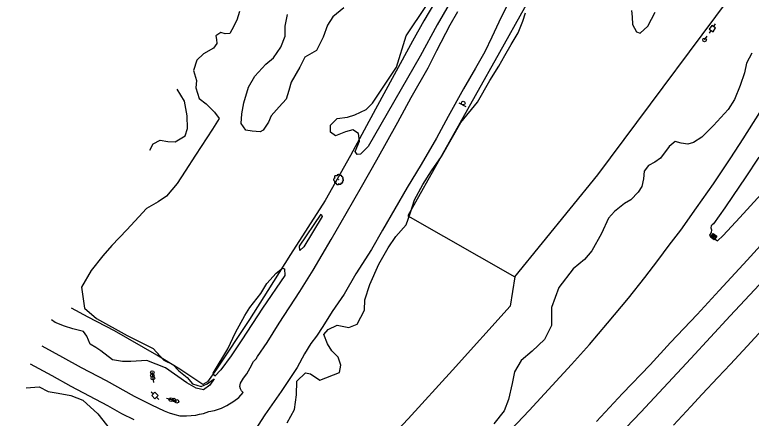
# Model space of a CAD drawing. Extents: x 2161152 to 2175754, y 602179 to 617749.
# Drawn here: x 2172657 to 2173464, y 614802 to 615244 of the extents above; entities that cross this region are included whole.
import ezdxf

# ---------------------------------------------------------------- set-up
doc = ezdxf.new("R2010")
doc.units = 0
for name, color, linetype in [('RD_EX_BldgApp_Sign', 7, 'Continuous'), ('RD_EX_DR_Inlet', 7, 'Continuous'), ('RD_EX_Fence_ChLk', 7, 'Continuous'), ('RD_EX_Fence_Other', 7, 'Continuous'), ('RD_EX_Parking_Asphalt', 7, 'Continuous'), ('RD_EX_Road', 7, 'Continuous'), ('RD_EX_UT', 7, 'Continuous'), ('RD_EX_VEG', 7, 'Continuous')]:
    doc.layers.add(name, color=color, linetype=linetype)

msp = doc.modelspace()

# ---------------------------------------------------------------- linework, layer by layer
at = {"layer": 'RD_EX_BldgApp_Sign'}
msp.add_line((2173143.5, 615147.64), (2173151.42, 615143.36), dxfattribs=at)
msp.add_circle((2173148.44, 615147.27), 2, dxfattribs=at)
at = {"layer": 'RD_EX_DR_Inlet'}
for p, q in [((2173420.78, 614999.5), (2173423.74, 615003.54)), ((2173421.42, 615003.25), (2173425.45, 615000.3)), ((2173422.15, 614998.5), (2173425.11, 615002.53)), ((2173420.41, 615001.88), (2173424.45, 614998.92))]:
    msp.add_line(p, q, dxfattribs=at)
msp.add_lwpolyline([(2173423.44, 614997.55), (2173419.41, 615000.51), (2173422.36, 615004.54), (2173426.4, 615001.59)], close=True, dxfattribs=at)
at = {"layer": 'RD_EX_Fence_ChLk'}
for points in [[(2173355.63, 615502.38), (2173341.84, 615477.91), (2173311.58, 615424.23), (2173279.17, 615366.05), (2173250.91, 615314.76), (2173215.5, 615251.65), (2173188.18, 615202.66), (2173161.58, 615155.19), (2173087.55, 615023.77), (2173205.02, 614957.05), (2173296.02, 615068.65), (2173468.11, 615299.84), (2173503.11, 615360.81), (2173534.6, 615415.1), (2173553.32, 615447.99), (2173576.24, 615487.44)], [(2173205.02, 614957.05), (2173199.88, 614924.75), (2173136.55, 614854.57), (2173088.24, 614801.53), (2172940.56, 614645.2), (2172865.47, 614567.1), (2172818.3, 614518.44), (2172766.82, 614464.29), (2172685.57, 614379.6), (2172621.61, 614312.29), (2172581.2, 614270.87), (2172439.13, 614121.36), (2172363.9, 614045.23), (2172327.58, 614008.26), (2172265.65, 613941.63), (2172203.37, 613870.32)]]:
    msp.add_lwpolyline(points, dxfattribs=at)
at = {"layer": 'RD_EX_Fence_Other'}
msp.add_lwpolyline([(2173192.61, 614651.56), (2173220.05, 614679.95), (2173231.63, 614692.6), (2173267.12, 614729.18), (2173311.13, 614775.18), (2173343.15, 614808.8), (2173397.95, 614867.39), (2173440.99, 614914.08), (2173483.67, 614959.75), (2173527.69, 615008.18), (2173579.52, 615065.52), (2173622.81, 615113.22), (2173653.82, 615147.64), (2173726.89, 615230.78), (2173769.24, 615279.42), (2173809.38, 615326.1), (2173869.09, 615396.03), (2173897.3, 615429.7), (2173945.19, 615486.84), (2173982.36, 615532), (2174018.21, 615575.6)], dxfattribs=at)
at = {"layer": 'RD_EX_Parking_Asphalt'}
msp.add_lwpolyline([(2173123.87, 615269.16), (2173105.38, 615237.37), (2173092.64, 615215.08), (2173072.8, 615178.34), (2173052.29, 615140.43), (2173024.78, 615089.9), (2172997.09, 615040.48), (2172959.21, 614981.28), (2172934.21, 614941.81), (2172913.93, 614910.12), (2172878.04, 614855.74), (2172867.89, 614841.83), (2172863, 614839.11), (2172837.65, 614855.86), (2172812.35, 614871.23), (2172766, 614897.92), (2172737.1, 614912.85), (2172718.85, 614922.51)], dxfattribs=at)
at = {"layer": 'RD_EX_Road'}
for points in [[(2173200.49, 615262.34), (2173189.89, 615241.22), (2173179.68, 615219.31), (2173172.27, 615203.41), (2173161.95, 615185.3), (2173148.78, 615162.69), (2173131.88, 615132.63), (2173118.96, 615108.97), (2173102.26, 615080.01), (2173087.1, 615054.92), (2173073.33, 615031.47), (2173059.95, 615008), (2173047.71, 614986.7), (2173030.77, 614960.38), (2173018.06, 614938.09), (2173004.78, 614918.89), (2172994.34, 614902.36), (2172987.63, 614891.98), (2172981.53, 614883.75), (2172974.35, 614872.51), (2172966.36, 614857.47), (2172948.82, 614831.21), (2172930.83, 614805.67), (2172905.08, 614765.78)], [(2172686.41, 614881.41), (2172709.15, 614868.76), (2172729.48, 614857.77), (2172756.95, 614843.27), (2172787.61, 614826.4), (2172806.83, 614816.82), (2172820.65, 614810.16), (2172826, 614807.97), (2172832.21, 614805.96), (2172837.7, 614804.69), (2172845.19, 614804.7), (2172855.26, 614805.52), (2172859.35, 614806.37), (2172863.5, 614807.29), (2172869.65, 614809.35), (2172875.78, 614810.63), (2172883.25, 614813.2), (2172889.21, 614816), (2172896.91, 614820.6), (2172902.49, 614824.84), (2172907.31, 614830.15), (2172905.17, 614832.05), (2172904.33, 614834.36), (2172903.49, 614836.8), (2172904.31, 614840.34), (2172907.44, 614845.9), (2172911.29, 614850.86), (2172914.82, 614857.34), (2172918.62, 614864.21), (2172921.53, 614867.21), (2172923, 614869.56), (2172933.5, 614885.12), (2172946.67, 614906.17), (2172969.4, 614940.81), (2172983.9, 614964.34), (2173003.6, 614997.81), (2173020.24, 615026.45), (2173037.01, 615055.35), (2173053.85, 615085.22), (2173076.56, 615126.34), (2173091.34, 615153.41), (2173110.11, 615185.96), (2173119.45, 615204.8), (2173134.24, 615232.91), (2173142.36, 615247.69)], [(2173194.37, 614782.62), (2173220.58, 614810.39), (2173246, 614837.77), (2173267.24, 614861.03), (2173286.68, 614882.79), (2173306.73, 614906.05), (2173329.44, 614933.63), (2173347.63, 614956.37), (2173361.91, 614975), (2173374.32, 614991.53), (2173387.07, 615008.13), (2173404.28, 615032.63), (2173422.94, 615058.96), (2173441.87, 615087.12), (2173455.5, 615108.22), (2173473.51, 615136.77)], [(2173472.5, 615088.05), (2173457.63, 615065.46), (2173444.48, 615045.87), (2173435.11, 615032.35), (2173422.83, 615014.91), (2173421.38, 615013.87), (2173420.32, 615012.7), (2173419.84, 615010.53), (2173420.55, 615008.49), (2173420.13, 615005.6), (2173418.46, 615002.4), (2173427.15, 614996.22), (2173433.44, 615002.15), (2173451.84, 615021.96), (2173475.2, 615047.44)], [(2173495.98, 615015), (2173459.84, 614975.25), (2173429.05, 614941.94), (2173404.94, 614915.59), (2173375.66, 614884.93), (2173353.39, 614860.53), (2173323.16, 614829.07), (2173294.65, 614798.64)], [(2173476.52, 614899.33), (2173459.59, 614881.04), (2173441.4, 614861.43), (2173427.55, 614846.68), (2173410.45, 614828.34), (2173397.85, 614814.77), (2173378.86, 614794.56)], [(2172787.6, 614800.15), (2172773.98, 614806.87), (2172758.82, 614815.73), (2172718.7, 614836.63), (2172697.65, 614848.34), (2172673.85, 614861.26)]]:
    msp.add_lwpolyline(points, dxfattribs=at)
at = {"layer": 'RD_EX_UT'}
for p, q in [((2173420.83, 615232.29), (2173418.1, 615228.11)), ((2173425.02, 615229.55), (2173420.83, 615232.29)), ((2173422.28, 615225.37), (2173425.02, 615229.55)), ((2173422.94, 615230.83), (2173424.93, 615233.87)), ((2173413.07, 615216.38), (2173415.74, 615220.61)), ((2173418.1, 615228.11), (2173422.28, 615225.37)), ((2173418.36, 615223.83), (2173420.26, 615226.74)), ((2172807.54, 614852.07), (2172808.13, 614847.11)), ((2172807.59, 614848.99), (2172808.53, 614844.08)), ((2172808.22, 614845.96), (2172808.98, 614841.02)), ((2172806.27, 614831.14), (2172808.68, 614828.64)), ((2172810.5, 614830.45), (2172806.9, 614826.98)), ((2172806.9, 614826.98), (2172810.37, 614823.38)), ((2172810.37, 614823.38), (2172813.97, 614826.86)), ((2172813.97, 614826.86), (2172810.5, 614830.45)), ((2172812.08, 614825.13), (2172814.61, 614822.51)), ((2172827.8, 614822.5), (2172822.97, 614823.79)), ((2172831.34, 614821.95), (2172826.4, 614822.69)), ((2172834.55, 614820.55), (2172829.71, 614821.8))]:
    msp.add_line(p, q, dxfattribs=at)
for centre in [(2173413.07, 615216.38), (2172807.54, 614852.07), (2172807.59, 614848.99), (2172808.22, 614845.96), (2172827.8, 614822.5), (2172831.34, 614821.95), (2172834.55, 614820.55)]:
    msp.add_circle(centre, 2, dxfattribs=at)
at = {"layer": 'RD_EX_VEG'}
for points in [[(2173147.58, 615281.15), (2173119.98, 615232.94), (2173101.2, 615198.53), (2173044.22, 615099.65), (2173035.89, 615091.45), (2173032.08, 615091.08), (2173030.13, 615094.12), (2173034.68, 615105.63), (2173033.43, 615114.05), (2173027.43, 615118.03), (2173019.53, 615115.73), (2173008.34, 615111.48), (2173002.86, 615115.46), (2173002.79, 615123.21), (2173010.32, 615130.37), (2173021.49, 615131.99), (2173029.65, 615134.29), (2173041.9, 615140.1), (2173048.92, 615147.27), (2173060.07, 615163.73), (2173075.21, 615186.45), (2173085.98, 615221.03), (2173108.17, 615254.09)], [(2172902.96, 615247.57), (2172900.13, 615238.02), (2172894.8, 615227.3), (2172892.41, 615223.39), (2172887.29, 615223.03), (2172882.58, 615224.64), (2172877.31, 615220.75), (2172877.8, 615216.81), (2172878.29, 615212.61), (2172874.71, 615207.52), (2172863.64, 615201.05), (2172856.37, 615194.15), (2172852.75, 615183.03), (2172855.94, 615171.85), (2172855.22, 615163.85), (2172858.94, 615152.41), (2172866.63, 615146.45), (2172875.75, 615137.46), (2172880.94, 615130.33), (2172873.63, 615118.71), (2172854.9, 615090.11), (2172843.61, 615072.74), (2172834.98, 615059.29), (2172822.93, 615045.34), (2172813.82, 615039.24), (2172801.3, 615031.85), (2172792.83, 615022.73), (2172779.46, 615008.26), (2172763.18, 614991.2), (2172753.38, 614979.98), (2172740.65, 614963.8), (2172729.86, 614945.46), (2172733.23, 614922.45), (2172746.53, 614911.32), (2172779.88, 614892.81), (2172808.53, 614878.53), (2172820.25, 614865.83), (2172830.2, 614861.03), (2172836.45, 614853.89), (2172845.72, 614846.59), (2172851.44, 614839.71), (2172861.28, 614836.88), (2172867.61, 614839.72), (2172875.29, 614845.2), (2172870.51, 614838.4), (2172863.76, 614833.33), (2172855.49, 614835.1), (2172845.55, 614840.96), (2172821.89, 614857.31), (2172801.71, 614865.35), (2172783.85, 614864.17), (2172775.05, 614864.11), (2172763.9, 614865.9), (2172751.11, 614875.98), (2172745.76, 614879.57), (2172739.48, 614883.03), (2172735.61, 614891.99), (2172732.1, 614896.88), (2172720.58, 614900.12), (2172711.28, 614902.95), (2172701.21, 614906.83), (2172696.9, 614909.88)], [(2173017.38, 615251.67), (2173005.36, 615241.66), (2172999.52, 615232.52), (2172994.96, 615219.44), (2172987.63, 615204.67), (2172974.85, 615197.55), (2172969.12, 615186.71), (2172959.68, 615170.12), (2172957.12, 615161.09), (2172954.16, 615151.4), (2172946.48, 615143.06), (2172937.88, 615133.29), (2172934.94, 615126.23), (2172928.97, 615117.48), (2172925.8, 615115.67), (2172917.02, 615116.39), (2172910.07, 615117.63), (2172904.88, 615124.75), (2172905.88, 615135.37), (2172907.81, 615147.69), (2172913.06, 615164.57), (2172919.98, 615176.85), (2172932.02, 615189.75), (2172940.34, 615196.64), (2172948.3, 615208.38), (2172953.25, 615220.55), (2172953.07, 615231.31), (2172955.66, 615244.28)], [(2172955.25, 614797.1), (2172963.53, 614811.51), (2172965.76, 614827.82), (2172965.87, 614842.54), (2172975.67, 614851.66), (2172980.92, 614850.57), (2172991.13, 614843.91), (2173012.78, 614852.17), (2173014.42, 614860.05), (2173011.33, 614869.02), (2173004.55, 614875.91), (2172999.61, 614883.58), (2172995.48, 614893.6), (2173000.25, 614899.34), (2173010.27, 614903.99), (2173022.87, 614901.26), (2173032.1, 614905.14), (2173040.11, 614920.33), (2173040.73, 614931.89), (2173046.11, 614948.67), (2173056.01, 614970.93), (2173066.13, 614988.71), (2173074.63, 615001.25), (2173085.76, 615013.78), (2173090.59, 615027.4), (2173095.16, 615041.28), (2173104.22, 615058.02), (2173113.53, 615072.92), (2173124.42, 615088.85), (2173145.71, 615125.98), (2173164.01, 615148.27), (2173177.56, 615171.87), (2173187.59, 615187.63), (2173194.16, 615199.24), (2173201.14, 615211.24), (2173208.65, 615224.28), (2173213.79, 615236.82), (2173216.79, 615245.98)], [(2173332.88, 615248.53), (2173333.46, 615241.82), (2173334.15, 615233.4), (2173338.38, 615225.33), (2173342.31, 615223.71), (2173350.94, 615231.62), (2173358.75, 615246.77)], [(2173464.81, 615201.8), (2173458.89, 615190.82), (2173456.79, 615180.19), (2173452.02, 615166.44), (2173445.79, 615151), (2173438.82, 615140.04), (2173422.83, 615122.61), (2173415.91, 615115.86), (2173410.18, 615109.75), (2173400.78, 615103.94), (2173394.84, 615102.31), (2173387.5, 615103.18), (2173380.69, 615105.1), (2173374.32, 615099.66), (2173364.84, 615087.04), (2173358.48, 615082.65), (2173351.61, 615078.79), (2173346.8, 615072.55), (2173345.92, 615064.15), (2173344.37, 615055.9), (2173340.36, 615049.64), (2173332.12, 615041.34), (2173325.24, 615037.22), (2173314.24, 615028.56), (2173307.85, 615021.28)], [(2172804.79, 615095.56), (2172808.39, 615102.75), (2172816.29, 615106.63), (2172824.68, 615104.99), (2172832.55, 615104.93), (2172843.75, 615111.27), (2172846.05, 615119.26), (2172845.89, 615133.43), (2172842.87, 615149.2), (2172834.7, 615162.52)], [(2172993.86, 615022.96), (2172973.51, 614989.63), (2172969.4, 614985.59), (2172969.05, 614990.45), (2172992.7, 615025.74), (2172993.86, 615022.96)], [(2173307.85, 615021.28), (2173300.1, 615004.27), (2173289.44, 614985.44), (2173281.23, 614975.78), (2173268.8, 614965.63), (2173253.39, 614945.23), (2173245.06, 614923.45), (2173245.17, 614903.7), (2173237.41, 614888.22), (2173224.14, 614875.67), (2173211.93, 614865.23), (2173204.72, 614852.9), (2173202.25, 614840), (2173197.9, 614822.63), (2173193.32, 614810.28), (2173181.88, 614795.88)], [(2172952.77, 614958.27), (2172928.45, 614922.58), (2172905.84, 614887.8), (2172894.15, 614870.55), (2172882.59, 614854.99), (2172875.96, 614847.95), (2172874.28, 614851.51), (2172890.52, 614878.18), (2172898.67, 614895.86), (2172909.06, 614914.43), (2172914.51, 614923.45), (2172926.58, 614938.73), (2172933.24, 614949.71), (2172943.44, 614961.05), (2172950.44, 614966.38), (2172952.54, 614965.84), (2172952.77, 614958.27)], [(2172669.33, 614835.46), (2172683.52, 614836.4), (2172693.2, 614831.33), (2172704.22, 614829.67), (2172718.39, 614826.93), (2172731.22, 614821.84), (2172747.65, 614806.74), (2172761.18, 614789.82)]]:
    msp.add_lwpolyline(points, dxfattribs=at)
for centre, radius in [((2173011.51, 615063.53), 0.188), ((2173011.5, 615063.52), 0.000075)]:
    msp.add_circle(centre, radius, dxfattribs=at)
for points in [[(2173011.61, 615068.91), (2173011.38, 615068.93), (2173011.14, 615068.85), (2173010.95, 615068.78), (2173010.78, 615068.72), (2173010.61, 615068.65), (2173010.39, 615068.52), (2173010.22, 615068.37), (2173010.13, 615068.18), (2173010.09, 615068.01), (2173010.05, 615067.8), (2173010.05, 615067.67), (2173009.96, 615067.65), (2173009.85, 615067.67), (2173009.66, 615067.73), (2173009.47, 615067.73), (2173009.28, 615067.73), (2173009.02, 615067.71), (2173008.76, 615067.71), (2173008.55, 615067.67), (2173008.31, 615067.63), (2173008.03, 615067.54), (2173007.76, 615067.45), (2173007.54, 615067.26), (2173007.35, 615066.9), (2173007.26, 615066.64), (2173007.15, 615066.45), (2173007.26, 615066.12), (2173007.39, 615065.85), (2173007.41, 615065.7), (2173007.47, 615065.39), (2173007.54, 615065.22), (2173007.63, 615065.07), (2173007.58, 615065.05), (2173007.3, 615065.01), (2173007.07, 615064.94), (2173006.75, 615064.77), (2173006.58, 615064.6), (2173006.51, 615064.35), (2173006.49, 615064.09), (2173006.42, 615063.94), (2173006.36, 615063.74), (2173006.34, 615063.68), (2173006.3, 615063.44), (2173006.38, 615063.1), (2173006.4, 615062.84), (2173006.49, 615062.67), (2173006.6, 615062.54), (2173006.73, 615062.35), (2173007.03, 615062.18), (2173007.28, 615062.11), (2173007.43, 615062.09), (2173007.3, 615061.71), (2173007.26, 615061.45), (2173007.17, 615061.15), (2173007.17, 615061.09), (2173007.13, 615060.74), (2173007.24, 615060.49), (2173007.3, 615060.21), (2173007.43, 615060.04), (2173007.63, 615059.82), (2173007.88, 615059.65), (2173008.25, 615059.56), (2173008.55, 615059.58), (2173008.98, 615059.71), (2173009.17, 615059.76), (2173009.15, 615059.63), (2173009.17, 615059.35), (2173009.17, 615059.03), (2173009.28, 615058.79), (2173009.36, 615058.58), (2173009.47, 615058.39), (2173009.71, 615058.23), (2173010.01, 615058.17), (2173010.33, 615058.06), (2173010.67, 615058), (2173011.04, 615057.98), (2173011.49, 615058.09), (2173011.7, 615058.19), (2173011.78, 615058.32), (2173011.93, 615058.6), (2173011.89, 615058.77), (2173011.91, 615059.22), (2173011.98, 615059.09), (2173012.11, 615058.83), (2173012.49, 615058.6), (2173012.79, 615058.47), (2173013.14, 615058.36), (2173013.37, 615058.3), (2173013.72, 615058.36), (2173014.01, 615058.41), (2173014.29, 615058.51), (2173014.51, 615058.71), (2173014.64, 615058.92), (2173014.68, 615059.13), (2173014.74, 615059.41), (2173014.77, 615059.54)], [(2173014.77, 615059.54), (2173014.72, 615059.67), (2173014.68, 615059.86), (2173014.74, 615059.84), (2173014.87, 615059.8), (2173015.07, 615059.71), (2173015.24, 615059.65), (2173015.49, 615059.67), (2173015.69, 615059.74), (2173016.03, 615059.95), (2173016.24, 615060.31), (2173016.44, 615060.61), (2173016.5, 615060.85), (2173016.46, 615061.02), (2173016.44, 615061.39), (2173016.29, 615061.58), (2173016.25, 615061.67), (2173016.18, 615061.97), (2173016.24, 615062.01), (2173016.44, 615062.05), (2173016.72, 615062.14), (2173016.93, 615062.24), (2173017.1, 615062.37), (2173017.15, 615062.54), (2173017.14, 615062.84), (2173017.17, 615063.14), (2173017.12, 615063.25), (2173017.04, 615063.36), (2173016.99, 615063.51), (2173016.87, 615063.62), (2173016.8, 615063.74), (2173016.72, 615063.81), (2173016.63, 615063.92), (2173016.5, 615064.02), (2173016.39, 615064.05), (2173016.35, 615064.17), (2173016.46, 615064.32), (2173016.5, 615064.39), (2173016.52, 615064.56), (2173016.69, 615064.82), (2173016.72, 615065.12), (2173016.69, 615065.44), (2173016.65, 615065.65), (2173016.54, 615065.85), (2173016.39, 615066.04), (2173016.29, 615066.17), (2173016.16, 615066.27), (2173015.92, 615066.36), (2173015.73, 615066.4), (2173015.47, 615066.4), (2173015.32, 615066.43), (2173015.34, 615066.47), (2173015.34, 615066.58), (2173015.34, 615066.79), (2173015.28, 615067.13), (2173015.17, 615067.5), (2173015.17, 615067.52), (2173015.09, 615067.71), (2173014.92, 615067.86), (2173014.79, 615067.93), (2173014.64, 615068.03), (2173014.46, 615068.05), (2173014.23, 615068.05), (2173014.02, 615068.01), (2173013.87, 615067.93), (2173013.74, 615067.84), (2173013.69, 615067.95), (2173013.61, 615068.18), (2173013.57, 615068.29), (2173013.46, 615068.42), (2173013.29, 615068.57), (2173012.96, 615068.66), (2173012.49, 615068.61), (2173012.26, 615068.46), (2173012.15, 615068.33), (2173012.11, 615068.42), (2173011.96, 615068.57), (2173011.89, 615068.7), (2173011.76, 615068.8), (2173011.64, 615068.87), (2173011.57, 615068.91)]]:
    msp.add_spline(points, degree=3, dxfattribs=at)

doc.saveas('drawing.dxf')
